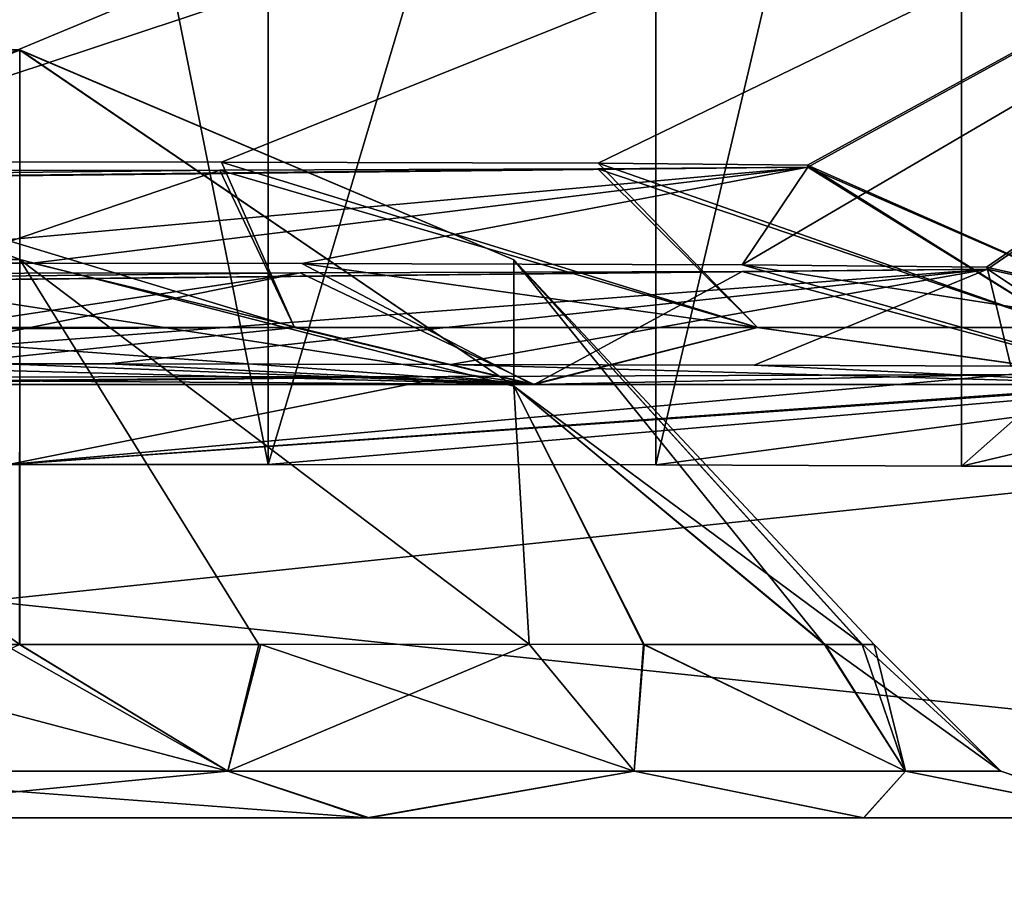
# Model space of a CAD drawing. Header units: millimetres. Extents: x -180 to 180, y -42 to 450.
# Tile 272 of 517: x 168.91 to 170.05, y -21.6 to -20.58. Entities that reach past the tile are written whole.
import ezdxf

# ---------------------------------------------------------------- set-up
doc = ezdxf.new("R2010")
doc.units = ezdxf.units.MM
doc.header["$LTSCALE"] = 65.185185
for name, color, linetype in [('1012', 7, 'CONTINUOUS'), ('1013', 7, 'CONTINUOUS'), ('1014', 7, 'CONTINUOUS'), ('1159', 7, 'CONTINUOUS'), ('1179', 7, 'CONTINUOUS'), ('1180', 7, 'CONTINUOUS'), ('1181', 7, 'CONTINUOUS'), ('1183', 7, 'CONTINUOUS'), ('1310', 7, 'CONTINUOUS'), ('1312', 7, 'CONTINUOUS'), ('1322', 7, 'CONTINUOUS'), ('1324', 7, 'CONTINUOUS'), ('1335', 7, 'CONTINUOUS'), ('1446', 7, 'CONTINUOUS'), ('1448', 7, 'CONTINUOUS'), ('1449', 7, 'CONTINUOUS'), ('1451', 7, 'CONTINUOUS')]:
    doc.layers.add(name, color=color, linetype=linetype)

msp = doc.modelspace()

# ---------------------------------------------------------------- linework, layer by layer
at = {"layer": '1012', "linetype": 'CONTINUOUS'}
for points in [[(171.7, -19.7179, -19.391), (168.6, -20.7431, -271.7538), (169.1461, -20.7436, -271.8791), (171.7, -19.7179, -19.391)], [(168.6, -20.7431, -271.7538), (171.7, -19.7179, -19.391), (170.42, -19.9856, -85.3059), (168.6, -20.7431, -271.7538)], [(169.5806, -20.745, -272.2265), (171.7, -19.7179, -19.391), (169.1461, -20.7436, -271.8791), (169.5806, -20.745, -272.2265)], [(169.8222, -20.747, -272.7283), (171.7, -19.7179, -19.391), (169.5806, -20.745, -272.2265), (169.8222, -20.747, -272.7283)], [(170.029, -20.8647, -301.6862), (171.7, -19.7179, -19.391), (169.7468, -20.8623, -301.1), (170.029, -20.8647, -301.6862)], [(169.7468, -20.8623, -301.1), (171.7, -19.7179, -19.391), (169.8227, -20.7493, -273.2849), (169.7468, -20.8623, -301.1)], [(169.8227, -20.7493, -273.2849), (171.7, -19.7179, -19.391), (169.8222, -20.747, -272.7283), (169.8227, -20.7493, -273.2849)], [(170.0298, -20.8673, -302.3365), (171.7, -19.7179, -19.391), (170.029, -20.8647, -301.6862), (170.0298, -20.8673, -302.3365)], [(170.0569, -20.9792, -329.8817), (171.7, -19.7179, -19.391), (170.0298, -20.8673, -302.3365), (170.0569, -20.9792, -329.8817)], [(159.65, -20.7431, -271.7538), (168.6, -20.7431, -271.7538), (170.42, -19.9856, -85.3059), (159.65, -20.7431, -271.7538)], [(170.057, -19.9887, -86.0625), (159.65, -20.7431, -271.7538), (170.42, -19.9856, -85.3059), (170.057, -19.9887, -86.0625)], [(169.4065, -19.9908, -86.5824), (159.65, -20.7431, -271.7538), (170.057, -19.9887, -86.0625), (169.4065, -19.9908, -86.5824)], [(168.6, -19.9916, -86.7669), (159.65, -20.7431, -271.7538), (169.4065, -19.9908, -86.5824), (168.6, -19.9916, -86.7669)], [(168.6, -20.86, -300.547), (169.8227, -20.7493, -273.2849), (159.65, -20.86, -300.547), (168.6, -20.86, -300.547)], [(169.8227, -20.7493, -273.2849), (169.5801, -20.7513, -273.7895), (159.65, -20.86, -300.547), (169.8227, -20.7493, -273.2849)], [(169.5801, -20.7513, -273.7895), (169.1441, -20.7528, -274.1372), (159.65, -20.86, -300.547), (169.5801, -20.7513, -273.7895)], [(169.1441, -20.7528, -274.1372), (168.6, -20.7533, -274.2615), (159.65, -20.86, -300.547), (169.1441, -20.7528, -274.1372)], [(168.6, -20.86, -300.547), (168.9278, -20.8602, -300.5842), (169.8227, -20.7493, -273.2849), (168.6, -20.86, -300.547)], [(168.9278, -20.8602, -300.5842), (169.2387, -20.8606, -300.6936), (169.8227, -20.7493, -273.2849), (168.9278, -20.8602, -300.5842)], [(169.2387, -20.8606, -300.6936), (169.7468, -20.8623, -301.1), (169.8227, -20.7493, -273.2849), (169.2387, -20.8606, -300.6936)], [(168.6, -20.9764, -329.1796), (170.0298, -20.8673, -302.3365), (159.65, -20.9764, -329.1796), (168.6, -20.9764, -329.1796)], [(170.0298, -20.8673, -302.3365), (169.7468, -20.8697, -302.9263), (159.65, -20.9764, -329.1796), (170.0298, -20.8673, -302.3365)], [(169.7468, -20.8697, -302.9263), (169.2366, -20.8714, -303.3337), (159.65, -20.9764, -329.1796), (169.7468, -20.8697, -302.9263)], [(169.2366, -20.8714, -303.3337), (168.6, -20.872, -303.4793), (159.65, -20.9764, -329.1796), (169.2366, -20.8714, -303.3337)], [(168.6, -20.9764, -329.1796), (169.0158, -20.9765, -329.2267), (170.0298, -20.8673, -302.3365), (168.6, -20.9764, -329.1796)], [(169.0158, -20.9765, -329.2267), (169.4107, -20.9771, -329.3654), (170.0298, -20.8673, -302.3365), (169.0158, -20.9765, -329.2267)], [(169.4107, -20.9771, -329.3654), (169.7607, -20.978, -329.5855), (170.0298, -20.8673, -302.3365), (169.4107, -20.9771, -329.3654)], [(169.7607, -20.978, -329.5855), (170.0569, -20.9792, -329.8817), (170.0298, -20.8673, -302.3365), (169.7607, -20.978, -329.5855)], [(168.9, -21.0926, -357.7882), (169.2, -21.0926, -357.7882), (170.466, -20.984, -331.052), (168.9, -21.0926, -357.7882)], [(170.4183, -20.9857, -331.4729), (168.9, -21.0926, -357.7882), (170.466, -20.984, -331.052), (170.4183, -20.9857, -331.4729)], [(170.0545, -20.9887, -332.2255), (168.9, -21.0926, -357.7882), (170.4183, -20.9857, -331.4729), (170.0545, -20.9887, -332.2255)], [(169.2, -21.0926, -357.7882), (169.6472, -21.093, -357.8938), (170.466, -20.984, -331.052), (169.2, -21.0926, -357.7882)], [(169.6472, -21.093, -357.8938), (170, -21.0942, -358.1882), (170.466, -20.984, -331.052), (169.6472, -21.093, -357.8938)], [(170, -21.0942, -358.1882), (171.7, -21.0942, -358.1882), (170.466, -20.984, -331.052), (170, -21.0942, -358.1882)], [(168.6, -20.9916, -332.9269), (168.9, -21.0926, -357.7882), (169.4074, -20.9908, -332.742), (168.6, -20.9916, -332.9269)], [(169.4074, -20.9908, -332.742), (168.9, -21.0926, -357.7882), (170.0545, -20.9887, -332.2255), (169.4074, -20.9908, -332.742)]]:
    msp.add_3dface(points, dxfattribs=at)
at = {"layer": '1013', "linetype": 'CONTINUOUS'}
for points in [[(169.6472, -19.593, -357.8999), (169.2, -21.0926, -357.7882), (169.2, -19.5926, -357.7943), (169.6472, -19.593, -357.8999)], [(169.6472, -21.093, -357.8938), (169.2, -21.0926, -357.7882), (169.6472, -19.593, -357.8999), (169.6472, -21.093, -357.8938)], [(170, -19.5942, -358.1943), (169.6472, -21.093, -357.8938), (169.6472, -19.593, -357.8999), (170, -19.5942, -358.1943)], [(170, -21.0942, -358.1882), (169.6472, -21.093, -357.8938), (170, -19.5942, -358.1943), (170, -21.0942, -358.1882)]]:
    msp.add_3dface(points, dxfattribs=at)
at = {"layer": '1014', "linetype": 'CONTINUOUS'}
for points in [[(171.7, -21.0942, -358.1882), (170, -21.0942, -358.1882), (171.7, -19.5942, -358.1943), (171.7, -21.0942, -358.1882)], [(170, -21.0942, -358.1882), (170, -19.5942, -358.1943), (171.7, -19.5942, -358.1943), (170, -21.0942, -358.1882)]]:
    msp.add_3dface(points, dxfattribs=at)
at = {"layer": '1159', "linetype": 'CONTINUOUS'}
for points in [[(169.2, -21.0926, -357.7882), (168.9, -21.0926, -357.7882), (168.9, -19.5926, -357.7943), (169.2, -21.0926, -357.7882)], [(169.2, -19.5926, -357.7943), (169.2, -21.0926, -357.7882), (168.9, -19.5926, -357.7943), (169.2, -19.5926, -357.7943)]]:
    msp.add_3dface(points, dxfattribs=at)
at = {"layer": '1179', "linetype": 'CONTINUOUS'}
for points in [[(169.0158, -20.9765, -329.2267), (168.6, -20.9764, -329.1796), (169.5046, -21, -329.1207), (169.0158, -20.9765, -329.2267)], [(168.6, -20.9764, -329.1796), (168.6, -20.9941, -329.0475), (169.5046, -21, -329.1207), (168.6, -20.9764, -329.1796)], [(169.4107, -20.9771, -329.3654), (169.0158, -20.9765, -329.2267), (169.5046, -21, -329.1207), (169.4107, -20.9771, -329.3654)], [(169.7607, -20.978, -329.5855), (169.4107, -20.9771, -329.3654), (170.2319, -21, -329.7012), (169.7607, -20.978, -329.5855)], [(170.2319, -21, -329.7012), (169.4107, -20.9771, -329.3654), (169.5046, -21, -329.1207), (170.2319, -21, -329.7012)], [(170.0569, -20.9792, -329.8817), (169.7607, -20.978, -329.5855), (170.2319, -21, -329.7012), (170.0569, -20.9792, -329.8817)], [(168.6, -20.9916, -332.9269), (169.4074, -20.9908, -332.742), (168.6, -20.9979, -333.0062), (168.6, -20.9916, -332.9269)], [(169.4074, -20.9908, -332.742), (168.6, -21, -333.0857), (168.6, -20.9979, -333.0062), (169.4074, -20.9908, -332.742)], [(168.6, -21, -333.0857), (169.4074, -20.9908, -332.742), (169.5068, -21, -332.8782), (168.6, -21, -333.0857)], [(168.6, -20.9941, -329.0475), (168.6, -21, -328.9143), (169.5046, -21, -329.1207), (168.6, -20.9941, -329.0475)], [(169.4074, -20.9908, -332.742), (170.0545, -20.9887, -332.2255), (169.5068, -21, -332.8782), (169.4074, -20.9908, -332.742)], [(169.5068, -21, -332.8782), (170.0545, -20.9887, -332.2255), (170.23, -21, -332.3012), (169.5068, -21, -332.8782)]]:
    msp.add_3dface(points, dxfattribs=at)
at = {"layer": '1180', "linetype": 'CONTINUOUS'}
for points in [[(171.25, -21, -335), (157, -21, -335), (159.65, -21, -333.0857), (171.25, -21, -335)], [(157, -21, -269), (171.25, -21, -269), (168.6, -21, -270.9143), (157, -21, -269)], [(169.5046, -21, -329.1207), (168.6, -21, -328.9143), (159.65, -21, -304.0857), (169.5046, -21, -329.1207)], [(168.6, -21, -333.0857), (171.25, -21, -335), (159.65, -21, -333.0857), (168.6, -21, -333.0857)], [(170.6345, -21, -330.541), (170.2319, -21, -329.7012), (159.65, -21, -304.0857), (170.6345, -21, -330.541)], [(168.6, -21, -304.0857), (170.6345, -21, -330.541), (159.65, -21, -304.0857), (168.6, -21, -304.0857)], [(170.2319, -21, -329.7012), (169.5046, -21, -329.1207), (159.65, -21, -304.0857), (170.2319, -21, -329.7012)], [(169.5046, -21, -300.1207), (168.6, -21, -299.9143), (159.65, -21, -275.0857), (169.5046, -21, -300.1207)], [(170.2319, -21, -300.7012), (169.5046, -21, -300.1207), (159.65, -21, -275.0857), (170.2319, -21, -300.7012)], [(170.6345, -21, -301.541), (170.2319, -21, -300.7012), (159.65, -21, -275.0857), (170.6345, -21, -301.541)], [(168.6, -21, -275.0857), (170.6345, -21, -301.541), (159.65, -21, -275.0857), (168.6, -21, -275.0857)], [(168.6, -21, -333.0857), (169.5068, -21, -332.8782), (171.25, -21, -335), (168.6, -21, -333.0857)], [(171.25, -21, -335), (170.6345, -21, -330.541), (168.6, -21, -304.0857), (171.25, -21, -335)], [(171.25, -21, -335), (168.6, -21, -304.0857), (169.5068, -21, -303.8782), (171.25, -21, -335)], [(168.6, -21, -270.9143), (171.25, -21, -269), (169.5046, -21, -271.1207), (168.6, -21, -270.9143)], [(170.6345, -21, -301.541), (168.6, -21, -275.0857), (169.5068, -21, -274.8782), (170.6345, -21, -301.541)], [(169.5046, -21, -271.1207), (171.25, -21, -269), (170.2319, -21, -271.7012), (169.5046, -21, -271.1207)], [(169.5068, -21, -332.8782), (170.23, -21, -332.3012), (171.25, -21, -335), (169.5068, -21, -332.8782)], [(170.23, -21, -303.3012), (171.25, -21, -335), (169.5068, -21, -303.8782), (170.23, -21, -303.3012)], [(170.23, -21, -274.3012), (170.6345, -21, -301.541), (169.5068, -21, -274.8782), (170.23, -21, -274.3012)]]:
    msp.add_3dface(points, dxfattribs=at)
at = {"layer": '1181', "linetype": 'CONTINUOUS'}
for points in [[(157, -21, -335), (171.25, -21, -335), (157, -22.5, -335), (157, -21, -335)], [(157, -22.5, -335), (171.25, -21, -335), (171.25, -22.5, -335), (157, -22.5, -335)]]:
    msp.add_3dface(points, dxfattribs=at)
at = {"layer": '1183', "linetype": 'CONTINUOUS'}
for points in [[(171.25, -21, -269), (157, -21, -269), (171.25, -22.5, -269), (171.25, -21, -269)], [(171.25, -22.5, -269), (157, -21, -269), (157, -22.5, -269), (171.25, -22.5, -269)]]:
    msp.add_3dface(points, dxfattribs=at)
at = {"layer": '1310', "linetype": 'CONTINUOUS'}
for points in [[(168.9278, -20.8602, -300.5842), (168.6, -20.86, -300.547), (169.5046, -21, -300.1207), (168.9278, -20.8602, -300.5842)], [(169.5046, -21, -300.1207), (168.6, -20.86, -300.547), (168.6, -20.9646, -300.2383), (169.5046, -21, -300.1207)], [(169.2387, -20.8606, -300.6936), (168.9278, -20.8602, -300.5842), (169.5046, -21, -300.1207), (169.2387, -20.8606, -300.6936)], [(169.7468, -20.8623, -301.1), (169.2387, -20.8606, -300.6936), (170.2319, -21, -300.7012), (169.7468, -20.8623, -301.1)], [(169.2387, -20.8606, -300.6936), (169.5046, -21, -300.1207), (170.2319, -21, -300.7012), (169.2387, -20.8606, -300.6936)], [(170.029, -20.8647, -301.6862), (169.7468, -20.8623, -301.1), (170.6345, -21, -301.541), (170.029, -20.8647, -301.6862)], [(169.7468, -20.8623, -301.1), (170.2319, -21, -300.7012), (170.6345, -21, -301.541), (169.7468, -20.8623, -301.1)], [(168.6, -20.872, -303.4793), (169.2366, -20.8714, -303.3337), (168.6, -20.9676, -303.7758), (168.6, -20.872, -303.4793)], [(168.6, -21, -304.0857), (169.2366, -20.8714, -303.3337), (169.5068, -21, -303.8782), (168.6, -21, -304.0857)], [(169.2366, -20.8714, -303.3337), (168.6, -21, -304.0857), (168.6, -20.9676, -303.7758), (169.2366, -20.8714, -303.3337)], [(169.2366, -20.8714, -303.3337), (169.7468, -20.8697, -302.9263), (169.5068, -21, -303.8782), (169.2366, -20.8714, -303.3337)], [(169.7468, -20.8697, -302.9263), (170.23, -21, -303.3012), (169.5068, -21, -303.8782), (169.7468, -20.8697, -302.9263)], [(169.7468, -20.8697, -302.9263), (170.0298, -20.8673, -302.3365), (170.23, -21, -303.3012), (169.7468, -20.8697, -302.9263)], [(170.0298, -20.8673, -302.3365), (170.029, -20.8647, -301.6862), (170.6325, -21, -302.4678), (170.0298, -20.8673, -302.3365)], [(170.029, -20.8647, -301.6862), (170.6345, -21, -301.541), (170.6325, -21, -302.4678), (170.029, -20.8647, -301.6862)], [(170.0298, -20.8673, -302.3365), (170.6325, -21, -302.4678), (170.23, -21, -303.3012), (170.0298, -20.8673, -302.3365)], [(168.6, -21, -299.9143), (169.5046, -21, -300.1207), (168.6, -20.9646, -300.2383), (168.6, -21, -299.9143)]]:
    msp.add_3dface(points, dxfattribs=at)
at = {"layer": '1312', "linetype": 'CONTINUOUS'}
for points in [[(169.1461, -20.7436, -271.8791), (168.6, -20.7431, -271.7538), (169.2302, -20.9343, -271.4787), (169.1461, -20.7436, -271.8791)], [(168.6, -20.7431, -271.7538), (168.6, -20.9343, -271.3533), (169.2302, -20.9343, -271.4787), (168.6, -20.7431, -271.7538)], [(169.5806, -20.745, -272.2265), (169.1461, -20.7436, -271.8791), (169.7644, -20.9343, -271.8356), (169.5806, -20.745, -272.2265)], [(169.7644, -20.9343, -271.8356), (169.1461, -20.7436, -271.8791), (169.2302, -20.9343, -271.4787), (169.7644, -20.9343, -271.8356)], [(169.8222, -20.747, -272.7283), (169.5806, -20.745, -272.2265), (170.1213, -20.9343, -272.3698), (169.8222, -20.747, -272.7283)], [(170.1213, -20.9343, -272.3698), (169.5806, -20.745, -272.2265), (169.7644, -20.9343, -271.8356), (170.1213, -20.9343, -272.3698)], [(169.8227, -20.7493, -273.2849), (169.8222, -20.747, -272.7283), (170.2467, -20.9343, -273), (169.8227, -20.7493, -273.2849)], [(170.2467, -20.9343, -273), (169.8222, -20.747, -272.7283), (170.1213, -20.9343, -272.3698), (170.2467, -20.9343, -273)], [(168.6, -20.7533, -274.2615), (169.1441, -20.7528, -274.1372), (168.6, -20.937, -274.6555), (168.6, -20.7533, -274.2615)], [(168.6, -20.937, -274.6555), (169.1441, -20.7528, -274.1372), (169.2302, -20.9343, -274.5213), (168.6, -20.937, -274.6555)], [(169.1441, -20.7528, -274.1372), (169.5801, -20.7513, -273.7895), (169.7644, -20.9343, -274.1644), (169.1441, -20.7528, -274.1372)], [(169.2302, -20.9343, -274.5213), (169.1441, -20.7528, -274.1372), (169.7644, -20.9343, -274.1644), (169.2302, -20.9343, -274.5213)], [(169.5801, -20.7513, -273.7895), (169.8227, -20.7493, -273.2849), (170.1213, -20.9343, -273.6302), (169.5801, -20.7513, -273.7895)], [(169.7644, -20.9343, -274.1644), (169.5801, -20.7513, -273.7895), (170.1213, -20.9343, -273.6302), (169.7644, -20.9343, -274.1644)], [(170.1213, -20.9343, -273.6302), (169.8227, -20.7493, -273.2849), (170.2467, -20.9343, -273), (170.1213, -20.9343, -273.6302)], [(169.5068, -21, -274.8782), (168.6, -21, -275.0857), (169.2302, -20.9343, -274.5213), (169.5068, -21, -274.8782)], [(168.6, -21, -275.0857), (168.6, -20.937, -274.6555), (169.2302, -20.9343, -274.5213), (168.6, -21, -275.0857)], [(168.6, -21, -270.9143), (169.5046, -21, -271.1207), (168.6, -20.9343, -271.3533), (168.6, -21, -270.9143)], [(168.6, -20.9343, -271.3533), (169.5046, -21, -271.1207), (169.2302, -20.9343, -271.4787), (168.6, -20.9343, -271.3533)], [(169.5046, -21, -271.1207), (169.7644, -20.9343, -271.8356), (169.2302, -20.9343, -271.4787), (169.5046, -21, -271.1207)], [(169.5068, -21, -274.8782), (169.2302, -20.9343, -274.5213), (169.7644, -20.9343, -274.1644), (169.5068, -21, -274.8782)], [(169.5046, -21, -271.1207), (170.2319, -21, -271.7012), (169.7644, -20.9343, -271.8356), (169.5046, -21, -271.1207)], [(170.23, -21, -274.3012), (169.5068, -21, -274.8782), (169.7644, -20.9343, -274.1644), (170.23, -21, -274.3012)], [(170.2319, -21, -271.7012), (170.1213, -20.9343, -272.3698), (169.7644, -20.9343, -271.8356), (170.2319, -21, -271.7012)], [(170.23, -21, -274.3012), (169.7644, -20.9343, -274.1644), (170.1213, -20.9343, -273.6302), (170.23, -21, -274.3012)]]:
    msp.add_3dface(points, dxfattribs=at)
at = {"layer": '1322', "linetype": 'CONTINUOUS'}
for points in [[(157, -20, -88.84), (171.25, -20, -88.84), (157, -21.5, -88.84), (157, -20, -88.84)], [(157, -21.5, -88.84), (171.25, -20, -88.84), (171.25, -21.5, -88.84), (157, -21.5, -88.84)]]:
    msp.add_3dface(points, dxfattribs=at)
at = {"layer": '1324', "linetype": 'CONTINUOUS'}
for points in [[(171.25, -20, -19.16), (157, -20, -19.16), (171.25, -21.5, -19.16), (171.25, -20, -19.16)], [(171.25, -21.5, -19.16), (157, -20, -19.16), (157, -21.5, -19.16), (171.25, -21.5, -19.16)]]:
    msp.add_3dface(points, dxfattribs=at)
at = {"layer": '1335', "linetype": 'CONTINUOUS'}
for points in [[(157, -21.5, -88.84), (171.25, -21.5, -88.84), (168.6, -21.5, -86.4854), (157, -21.5, -88.84)], [(171.25, -21.5, -19.16), (157, -21.5, -19.16), (159.65, -21.5, -21.5146), (171.25, -21.5, -19.16)], [(168.6, -21.5, -83.1946), (171.25, -21.5, -19.16), (159.65, -21.5, -83.1946), (168.6, -21.5, -83.1946)], [(171.25, -21.5, -19.16), (170.2049, -21.5, -23.5228), (159.65, -21.5, -83.1946), (171.25, -21.5, -19.16)], [(168.6, -21.5, -21.5146), (171.25, -21.5, -19.16), (159.65, -21.5, -21.5146), (168.6, -21.5, -21.5146)], [(169.3142, -21.5, -24.6423), (168.6, -21.5, -24.8054), (159.65, -21.5, -83.1946), (169.3142, -21.5, -24.6423)], [(169.8872, -21.5, -24.185), (169.3142, -21.5, -24.6423), (159.65, -21.5, -83.1946), (169.8872, -21.5, -24.185)], [(170.2049, -21.5, -23.5228), (169.8872, -21.5, -24.185), (159.65, -21.5, -83.1946), (170.2049, -21.5, -23.5228)], [(168.6, -21.5, -86.4854), (171.25, -21.5, -88.84), (169.3142, -21.5, -86.3223), (168.6, -21.5, -86.4854)], [(169.3163, -21.5, -83.3587), (171.25, -21.5, -19.16), (168.6, -21.5, -83.1946), (169.3163, -21.5, -83.3587)], [(169.3163, -21.5, -21.6787), (171.25, -21.5, -19.16), (168.6, -21.5, -21.5146), (169.3163, -21.5, -21.6787)], [(169.3142, -21.5, -86.3223), (171.25, -21.5, -88.84), (169.8872, -21.5, -85.865), (169.3142, -21.5, -86.3223)], [(169.8867, -21.5, -83.8144), (171.25, -21.5, -19.16), (169.3163, -21.5, -83.3587), (169.8867, -21.5, -83.8144)], [(169.8867, -21.5, -22.1344), (171.25, -21.5, -19.16), (169.3163, -21.5, -21.6787), (169.8867, -21.5, -22.1344)], [(170.2038, -21.5, -84.4721), (171.25, -21.5, -19.16), (169.8867, -21.5, -83.8144), (170.2038, -21.5, -84.4721)], [(170.2038, -21.5, -22.7921), (171.25, -21.5, -19.16), (169.8867, -21.5, -22.1344), (170.2038, -21.5, -22.7921)], [(169.8872, -21.5, -85.865), (171.25, -21.5, -88.84), (170.2049, -21.5, -85.2028), (169.8872, -21.5, -85.865)]]:
    msp.add_3dface(points, dxfattribs=at)
at = {"layer": '1446', "linetype": 'CONTINUOUS'}
for points in [[(168.8943, -21.2999, -86.1052), (168.6, -21.3, -86.139), (169.1531, -21.4464, -86.1754), (168.8943, -21.2999, -86.1052)], [(169.1531, -21.4464, -86.1754), (168.6, -21.3, -86.139), (168.6, -21.4464, -86.2854), (169.1531, -21.4464, -86.1754)], [(168.6, -21.4464, -83.3946), (168.913, -21.3, -83.5793), (169.1531, -21.4464, -83.5046), (168.6, -21.4464, -83.3946)], [(168.9131, -21.3, -86.1007), (168.8943, -21.2999, -86.1052), (169.1531, -21.4464, -86.1754), (168.9131, -21.3, -86.1007)], [(168.913, -21.3, -83.5793), (169.1892, -21.3, -83.6823), (169.1531, -21.4464, -83.5046), (168.913, -21.3, -83.5793)], [(169.1913, -21.3, -85.9967), (168.9131, -21.3, -86.1007), (169.1531, -21.4464, -86.1754), (169.1913, -21.3, -85.9967)], [(169.1892, -21.3, -83.6823), (169.501, -21.2999, -83.9043), (169.1531, -21.4464, -83.5046), (169.1892, -21.3, -83.6823)], [(169.1531, -21.4464, -83.5046), (169.501, -21.2999, -83.9043), (169.6221, -21.4464, -83.8179), (169.1531, -21.4464, -83.5046)], [(169.6221, -21.4464, -85.8621), (169.1913, -21.3, -85.9967), (169.1531, -21.4464, -86.1754), (169.6221, -21.4464, -85.8621)], [(169.5009, -21.2999, -85.7758), (169.1913, -21.3, -85.9967), (169.6221, -21.4464, -85.8621), (169.5009, -21.2999, -85.7758)], [(169.6337, -21.3, -85.6267), (169.5009, -21.2999, -85.7758), (169.6221, -21.4464, -85.8621), (169.6337, -21.3, -85.6267)], [(169.501, -21.2999, -83.9043), (169.633, -21.3, -84.0523), (169.6221, -21.4464, -83.8179), (169.501, -21.2999, -83.9043)], [(169.9354, -21.4464, -85.3931), (169.6337, -21.3, -85.6267), (169.6221, -21.4464, -85.8621), (169.9354, -21.4464, -85.3931)], [(169.6221, -21.4464, -83.8179), (169.633, -21.3, -84.0523), (169.9354, -21.4464, -84.2869), (169.6221, -21.4464, -83.8179)], [(169.633, -21.3, -84.0523), (169.842, -21.3, -84.4592), (169.9354, -21.4464, -84.2869), (169.633, -21.3, -84.0523)], [(169.8426, -21.3, -85.2187), (169.6337, -21.3, -85.6267), (169.9354, -21.4464, -85.3931), (169.8426, -21.3, -85.2187)], [(169.842, -21.3, -84.4592), (169.8852, -21.3, -84.6512), (169.9354, -21.4464, -84.2869), (169.842, -21.3, -84.4592)], [(169.8857, -21.3, -85.0256), (169.8426, -21.3, -85.2187), (170.0454, -21.4464, -84.84), (169.8857, -21.3, -85.0256)], [(170.0454, -21.4464, -84.84), (169.8426, -21.3, -85.2187), (169.9354, -21.4464, -85.3931), (170.0454, -21.4464, -84.84)], [(169.8852, -21.3, -84.6512), (169.899, -21.3, -84.8381), (169.9354, -21.4464, -84.2869), (169.8852, -21.3, -84.6512)], [(169.899, -21.3, -84.8381), (169.8857, -21.3, -85.0256), (170.0454, -21.4464, -84.84), (169.899, -21.3, -84.8381)], [(169.9354, -21.4464, -84.2869), (169.899, -21.3, -84.8381), (170.0454, -21.4464, -84.84), (169.9354, -21.4464, -84.2869)], [(168.6, -21.5, -86.4854), (169.3142, -21.5, -86.3223), (168.6, -21.4464, -86.2854), (168.6, -21.5, -86.4854)], [(169.3142, -21.5, -86.3223), (169.1531, -21.4464, -86.1754), (168.6, -21.4464, -86.2854), (169.3142, -21.5, -86.3223)], [(169.3163, -21.5, -83.3587), (168.6, -21.5, -83.1946), (169.1531, -21.4464, -83.5046), (169.3163, -21.5, -83.3587)], [(168.6, -21.5, -83.1946), (168.6, -21.4464, -83.3946), (169.1531, -21.4464, -83.5046), (168.6, -21.5, -83.1946)], [(169.3142, -21.5, -86.3223), (169.6221, -21.4464, -85.8621), (169.1531, -21.4464, -86.1754), (169.3142, -21.5, -86.3223)], [(169.3163, -21.5, -83.3587), (169.1531, -21.4464, -83.5046), (169.6221, -21.4464, -83.8179), (169.3163, -21.5, -83.3587)], [(169.3142, -21.5, -86.3223), (169.8872, -21.5, -85.865), (169.6221, -21.4464, -85.8621), (169.3142, -21.5, -86.3223)], [(169.8867, -21.5, -83.8144), (169.3163, -21.5, -83.3587), (169.6221, -21.4464, -83.8179), (169.8867, -21.5, -83.8144)], [(169.8872, -21.5, -85.865), (169.9354, -21.4464, -85.3931), (169.6221, -21.4464, -85.8621), (169.8872, -21.5, -85.865)], [(169.8867, -21.5, -83.8144), (169.6221, -21.4464, -83.8179), (169.9354, -21.4464, -84.2869), (169.8867, -21.5, -83.8144)], [(170.2038, -21.5, -84.4721), (169.8867, -21.5, -83.8144), (169.9354, -21.4464, -84.2869), (170.2038, -21.5, -84.4721)], [(169.8872, -21.5, -85.865), (170.2049, -21.5, -85.2028), (169.9354, -21.4464, -85.3931), (169.8872, -21.5, -85.865)], [(170.2049, -21.5, -85.2028), (170.0454, -21.4464, -84.84), (169.9354, -21.4464, -85.3931), (170.2049, -21.5, -85.2028)], [(170.2038, -21.5, -84.4721), (169.9354, -21.4464, -84.2869), (170.0454, -21.4464, -84.84), (170.2038, -21.5, -84.4721)], [(170.2049, -21.5, -85.2028), (170.2038, -21.5, -84.4721), (170.0454, -21.4464, -84.84), (170.2049, -21.5, -85.2028)]]:
    msp.add_3dface(points, dxfattribs=at)
at = {"layer": '1448', "linetype": 'CONTINUOUS'}
for points in [[(168.2888, -20.6139, -85.141), (168.2888, -20.8557, -85.6926), (168.9131, -20.6143, -85.141), (168.2888, -20.6139, -85.141)], [(168.2888, -20.6139, -84.5388), (168.2888, -20.6139, -85.141), (168.9131, -20.6142, -84.5391), (168.2888, -20.6139, -84.5388)], [(168.9131, -20.6142, -84.5391), (168.2888, -20.6139, -85.141), (168.9131, -20.6143, -85.141), (168.9131, -20.6142, -84.5391)], [(168.2888, -20.8558, -83.9873), (168.2888, -20.6139, -84.5388), (168.9131, -20.8559, -83.9878), (168.2888, -20.8558, -83.9873)], [(168.9131, -20.8559, -83.9878), (168.2888, -20.6139, -84.5388), (168.9131, -20.6142, -84.5391), (168.9131, -20.8559, -83.9878)], [(168.9131, -20.6143, -85.141), (168.2888, -20.8557, -85.6926), (168.9131, -20.856, -85.6923), (168.9131, -20.6143, -85.141)], [(168.9131, -20.8559, -83.9878), (168.9131, -20.6142, -84.5391), (169.4832, -21.0019, -84.2305), (168.9131, -20.8559, -83.9878)], [(168.9131, -20.6142, -84.5391), (168.9131, -20.6143, -85.141), (169.4832, -20.8562, -84.6282), (168.9131, -20.6142, -84.5391)], [(169.4832, -21.0019, -84.2305), (168.9131, -20.6142, -84.5391), (169.4832, -20.8562, -84.6282), (169.4832, -21.0019, -84.2305)], [(168.9131, -20.6143, -85.141), (168.9131, -20.856, -85.6923), (169.4832, -21.0019, -85.4495), (168.9131, -20.6143, -85.141)], [(169.4832, -20.8562, -84.6282), (168.9131, -20.6143, -85.141), (169.4832, -20.8562, -85.0518), (169.4832, -20.8562, -84.6282)], [(169.4832, -20.8562, -85.0518), (168.9131, -20.6143, -85.141), (169.4832, -21.0019, -85.4495), (169.4832, -20.8562, -85.0518)], [(168.2888, -21.3, -86.1012), (168.9131, -21.3, -86.1007), (168.2888, -20.8557, -85.6926), (168.2888, -21.3, -86.1012)], [(168.2888, -20.8557, -85.6926), (168.9131, -21.3, -86.1007), (168.9131, -20.856, -85.6923), (168.2888, -20.8557, -85.6926)], [(168.913, -21.3, -83.5793), (168.2888, -20.8558, -83.9873), (168.9131, -20.8559, -83.9878), (168.913, -21.3, -83.5793)], [(169.1892, -21.3, -83.6823), (168.913, -21.3, -83.5793), (168.9131, -20.8559, -83.9878), (169.1892, -21.3, -83.6823)], [(169.501, -21.2999, -83.9043), (169.1892, -21.3, -83.6823), (168.9131, -20.8559, -83.9878), (169.501, -21.2999, -83.9043)], [(169.501, -21.2999, -83.9043), (168.9131, -20.8559, -83.9878), (169.4832, -21.0019, -84.2305), (169.501, -21.2999, -83.9043)], [(168.9131, -21.3, -86.1007), (169.5009, -21.2999, -85.7758), (168.9131, -20.856, -85.6923), (168.9131, -21.3, -86.1007)], [(168.9131, -20.856, -85.6923), (169.5009, -21.2999, -85.7758), (169.4832, -21.0019, -85.4495), (168.9131, -20.856, -85.6923)], [(169.8857, -21.3, -85.0256), (169.899, -21.3, -84.8381), (169.4832, -20.8562, -85.0518), (169.8857, -21.3, -85.0256)], [(169.8857, -21.3, -85.0256), (169.4832, -20.8562, -85.0518), (169.4832, -21.0019, -85.4495), (169.8857, -21.3, -85.0256)], [(169.899, -21.3, -84.8381), (169.8852, -21.3, -84.6512), (169.4832, -20.8562, -84.6282), (169.899, -21.3, -84.8381)], [(169.899, -21.3, -84.8381), (169.4832, -20.8562, -84.6282), (169.4832, -20.8562, -85.0518), (169.899, -21.3, -84.8381)], [(169.8852, -21.3, -84.6512), (169.842, -21.3, -84.4592), (169.4832, -20.8562, -84.6282), (169.8852, -21.3, -84.6512)], [(169.842, -21.3, -84.4592), (169.4832, -21.0019, -84.2305), (169.4832, -20.8562, -84.6282), (169.842, -21.3, -84.4592)], [(169.5009, -21.2999, -85.7758), (169.6337, -21.3, -85.6267), (169.4832, -21.0019, -85.4495), (169.5009, -21.2999, -85.7758)], [(169.6337, -21.3, -85.6267), (169.8426, -21.3, -85.2187), (169.4832, -21.0019, -85.4495), (169.6337, -21.3, -85.6267)], [(169.8426, -21.3, -85.2187), (169.8857, -21.3, -85.0256), (169.4832, -21.0019, -85.4495), (169.8426, -21.3, -85.2187)], [(169.842, -21.3, -84.4592), (169.633, -21.3, -84.0523), (169.4832, -21.0019, -84.2305), (169.842, -21.3, -84.4592)], [(169.633, -21.3, -84.0523), (169.501, -21.2999, -83.9043), (169.4832, -21.0019, -84.2305), (169.633, -21.3, -84.0523)], [(168.8943, -21.2999, -86.1052), (168.9131, -21.3, -86.1007), (168.2888, -21.3, -86.1012), (168.8943, -21.2999, -86.1052)], [(168.9131, -21.3, -86.1007), (169.1913, -21.3, -85.9967), (169.5009, -21.2999, -85.7758), (168.9131, -21.3, -86.1007)]]:
    msp.add_3dface(points, dxfattribs=at)
at = {"layer": '1449', "linetype": 'CONTINUOUS'}
for points in [[(168.8943, -21.2999, -24.4252), (168.6, -21.3, -24.459), (169.1531, -21.4464, -24.4954), (168.8943, -21.2999, -24.4252)], [(169.1531, -21.4464, -24.4954), (168.6, -21.3, -24.459), (168.6, -21.4464, -24.6054), (169.1531, -21.4464, -24.4954)], [(168.6, -21.4464, -21.7146), (168.913, -21.3, -21.8993), (169.1531, -21.4464, -21.8246), (168.6, -21.4464, -21.7146)], [(168.9131, -21.3, -24.4207), (168.8943, -21.2999, -24.4252), (169.1531, -21.4464, -24.4954), (168.9131, -21.3, -24.4207)], [(168.913, -21.3, -21.8993), (169.1892, -21.3, -22.0023), (169.1531, -21.4464, -21.8246), (168.913, -21.3, -21.8993)], [(169.1913, -21.3, -24.3167), (168.9131, -21.3, -24.4207), (169.1531, -21.4464, -24.4954), (169.1913, -21.3, -24.3167)], [(169.1892, -21.3, -22.0023), (169.501, -21.2999, -22.2243), (169.1531, -21.4464, -21.8246), (169.1892, -21.3, -22.0023)], [(169.1531, -21.4464, -21.8246), (169.501, -21.2999, -22.2243), (169.6221, -21.4464, -22.1379), (169.1531, -21.4464, -21.8246)], [(169.6221, -21.4464, -24.1821), (169.1913, -21.3, -24.3167), (169.1531, -21.4464, -24.4954), (169.6221, -21.4464, -24.1821)], [(169.5009, -21.2999, -24.0958), (169.1913, -21.3, -24.3167), (169.6221, -21.4464, -24.1821), (169.5009, -21.2999, -24.0958)], [(169.6337, -21.3, -23.9467), (169.5009, -21.2999, -24.0958), (169.6221, -21.4464, -24.1821), (169.6337, -21.3, -23.9467)], [(169.501, -21.2999, -22.2243), (169.633, -21.3, -22.3723), (169.6221, -21.4464, -22.1379), (169.501, -21.2999, -22.2243)], [(169.9354, -21.4464, -23.7131), (169.6337, -21.3, -23.9467), (169.6221, -21.4464, -24.1821), (169.9354, -21.4464, -23.7131)], [(169.6221, -21.4464, -22.1379), (169.633, -21.3, -22.3723), (169.9354, -21.4464, -22.6069), (169.6221, -21.4464, -22.1379)], [(169.633, -21.3, -22.3723), (169.842, -21.3, -22.7792), (169.9354, -21.4464, -22.6069), (169.633, -21.3, -22.3723)], [(169.8426, -21.3, -23.5387), (169.6337, -21.3, -23.9467), (169.9354, -21.4464, -23.7131), (169.8426, -21.3, -23.5387)], [(169.842, -21.3, -22.7792), (169.8852, -21.3, -22.9712), (169.9354, -21.4464, -22.6069), (169.842, -21.3, -22.7792)], [(169.8857, -21.3, -23.3456), (169.8426, -21.3, -23.5387), (170.0454, -21.4464, -23.16), (169.8857, -21.3, -23.3456)], [(170.0454, -21.4464, -23.16), (169.8426, -21.3, -23.5387), (169.9354, -21.4464, -23.7131), (170.0454, -21.4464, -23.16)], [(169.8852, -21.3, -22.9712), (169.899, -21.3, -23.1581), (169.9354, -21.4464, -22.6069), (169.8852, -21.3, -22.9712)], [(169.899, -21.3, -23.1581), (169.8857, -21.3, -23.3456), (170.0454, -21.4464, -23.16), (169.899, -21.3, -23.1581)], [(169.9354, -21.4464, -22.6069), (169.899, -21.3, -23.1581), (170.0454, -21.4464, -23.16), (169.9354, -21.4464, -22.6069)], [(168.6, -21.5, -24.8054), (169.3142, -21.5, -24.6423), (168.6, -21.4464, -24.6054), (168.6, -21.5, -24.8054)], [(169.3142, -21.5, -24.6423), (169.1531, -21.4464, -24.4954), (168.6, -21.4464, -24.6054), (169.3142, -21.5, -24.6423)], [(169.3163, -21.5, -21.6787), (168.6, -21.5, -21.5146), (169.1531, -21.4464, -21.8246), (169.3163, -21.5, -21.6787)], [(168.6, -21.5, -21.5146), (168.6, -21.4464, -21.7146), (169.1531, -21.4464, -21.8246), (168.6, -21.5, -21.5146)], [(169.3142, -21.5, -24.6423), (169.6221, -21.4464, -24.1821), (169.1531, -21.4464, -24.4954), (169.3142, -21.5, -24.6423)], [(169.3163, -21.5, -21.6787), (169.1531, -21.4464, -21.8246), (169.6221, -21.4464, -22.1379), (169.3163, -21.5, -21.6787)], [(169.3142, -21.5, -24.6423), (169.8872, -21.5, -24.185), (169.6221, -21.4464, -24.1821), (169.3142, -21.5, -24.6423)], [(169.8867, -21.5, -22.1344), (169.3163, -21.5, -21.6787), (169.6221, -21.4464, -22.1379), (169.8867, -21.5, -22.1344)], [(169.8872, -21.5, -24.185), (169.9354, -21.4464, -23.7131), (169.6221, -21.4464, -24.1821), (169.8872, -21.5, -24.185)], [(169.8867, -21.5, -22.1344), (169.6221, -21.4464, -22.1379), (169.9354, -21.4464, -22.6069), (169.8867, -21.5, -22.1344)], [(170.2038, -21.5, -22.7921), (169.8867, -21.5, -22.1344), (169.9354, -21.4464, -22.6069), (170.2038, -21.5, -22.7921)], [(169.8872, -21.5, -24.185), (170.2049, -21.5, -23.5228), (169.9354, -21.4464, -23.7131), (169.8872, -21.5, -24.185)], [(170.2049, -21.5, -23.5228), (170.0454, -21.4464, -23.16), (169.9354, -21.4464, -23.7131), (170.2049, -21.5, -23.5228)], [(170.2038, -21.5, -22.7921), (169.9354, -21.4464, -22.6069), (170.0454, -21.4464, -23.16), (170.2038, -21.5, -22.7921)], [(170.2049, -21.5, -23.5228), (170.2038, -21.5, -22.7921), (170.0454, -21.4464, -23.16), (170.2049, -21.5, -23.5228)]]:
    msp.add_3dface(points, dxfattribs=at)
at = {"layer": '1451', "linetype": 'CONTINUOUS'}
for points in [[(168.2888, -20.6139, -23.461), (168.2888, -20.8557, -24.0126), (168.9131, -20.6143, -23.461), (168.2888, -20.6139, -23.461)], [(168.2888, -20.6139, -22.8588), (168.2888, -20.6139, -23.461), (168.9131, -20.6142, -22.8591), (168.2888, -20.6139, -22.8588)], [(168.9131, -20.6142, -22.8591), (168.2888, -20.6139, -23.461), (168.9131, -20.6143, -23.461), (168.9131, -20.6142, -22.8591)], [(168.2888, -20.8558, -22.3073), (168.2888, -20.6139, -22.8588), (168.9131, -20.8559, -22.3078), (168.2888, -20.8558, -22.3073)], [(168.9131, -20.8559, -22.3078), (168.2888, -20.6139, -22.8588), (168.9131, -20.6142, -22.8591), (168.9131, -20.8559, -22.3078)], [(168.9131, -20.6143, -23.461), (168.2888, -20.8557, -24.0126), (168.9131, -20.856, -24.0123), (168.9131, -20.6143, -23.461)], [(168.9131, -20.8559, -22.3078), (168.9131, -20.6142, -22.8591), (169.4832, -21.0019, -22.5505), (168.9131, -20.8559, -22.3078)], [(168.9131, -20.6142, -22.8591), (168.9131, -20.6143, -23.461), (169.4832, -20.8562, -22.9482), (168.9131, -20.6142, -22.8591)], [(169.4832, -21.0019, -22.5505), (168.9131, -20.6142, -22.8591), (169.4832, -20.8562, -22.9482), (169.4832, -21.0019, -22.5505)], [(168.9131, -20.6143, -23.461), (168.9131, -20.856, -24.0123), (169.4832, -21.0019, -23.7695), (168.9131, -20.6143, -23.461)], [(169.4832, -20.8562, -22.9482), (168.9131, -20.6143, -23.461), (169.4832, -20.8562, -23.3718), (169.4832, -20.8562, -22.9482)], [(169.4832, -20.8562, -23.3718), (168.9131, -20.6143, -23.461), (169.4832, -21.0019, -23.7695), (169.4832, -20.8562, -23.3718)], [(168.2888, -21.3, -24.4212), (168.9131, -21.3, -24.4207), (168.2888, -20.8557, -24.0126), (168.2888, -21.3, -24.4212)], [(168.2888, -20.8557, -24.0126), (168.9131, -21.3, -24.4207), (168.9131, -20.856, -24.0123), (168.2888, -20.8557, -24.0126)], [(168.913, -21.3, -21.8993), (168.2888, -20.8558, -22.3073), (168.9131, -20.8559, -22.3078), (168.913, -21.3, -21.8993)], [(169.1892, -21.3, -22.0023), (168.913, -21.3, -21.8993), (168.9131, -20.8559, -22.3078), (169.1892, -21.3, -22.0023)], [(169.501, -21.2999, -22.2243), (169.1892, -21.3, -22.0023), (168.9131, -20.8559, -22.3078), (169.501, -21.2999, -22.2243)], [(169.501, -21.2999, -22.2243), (168.9131, -20.8559, -22.3078), (169.4832, -21.0019, -22.5505), (169.501, -21.2999, -22.2243)], [(168.9131, -21.3, -24.4207), (169.5009, -21.2999, -24.0958), (168.9131, -20.856, -24.0123), (168.9131, -21.3, -24.4207)], [(168.9131, -20.856, -24.0123), (169.5009, -21.2999, -24.0958), (169.4832, -21.0019, -23.7695), (168.9131, -20.856, -24.0123)], [(169.8857, -21.3, -23.3456), (169.899, -21.3, -23.1581), (169.4832, -20.8562, -23.3718), (169.8857, -21.3, -23.3456)], [(169.8857, -21.3, -23.3456), (169.4832, -20.8562, -23.3718), (169.4832, -21.0019, -23.7695), (169.8857, -21.3, -23.3456)], [(169.899, -21.3, -23.1581), (169.8852, -21.3, -22.9712), (169.4832, -20.8562, -22.9482), (169.899, -21.3, -23.1581)], [(169.899, -21.3, -23.1581), (169.4832, -20.8562, -22.9482), (169.4832, -20.8562, -23.3718), (169.899, -21.3, -23.1581)], [(169.8852, -21.3, -22.9712), (169.842, -21.3, -22.7792), (169.4832, -20.8562, -22.9482), (169.8852, -21.3, -22.9712)], [(169.842, -21.3, -22.7792), (169.4832, -21.0019, -22.5505), (169.4832, -20.8562, -22.9482), (169.842, -21.3, -22.7792)], [(169.5009, -21.2999, -24.0958), (169.6337, -21.3, -23.9467), (169.4832, -21.0019, -23.7695), (169.5009, -21.2999, -24.0958)], [(169.6337, -21.3, -23.9467), (169.8426, -21.3, -23.5387), (169.4832, -21.0019, -23.7695), (169.6337, -21.3, -23.9467)], [(169.8426, -21.3, -23.5387), (169.8857, -21.3, -23.3456), (169.4832, -21.0019, -23.7695), (169.8426, -21.3, -23.5387)], [(169.842, -21.3, -22.7792), (169.633, -21.3, -22.3723), (169.4832, -21.0019, -22.5505), (169.842, -21.3, -22.7792)], [(169.633, -21.3, -22.3723), (169.501, -21.2999, -22.2243), (169.4832, -21.0019, -22.5505), (169.633, -21.3, -22.3723)], [(168.8943, -21.2999, -24.4252), (168.9131, -21.3, -24.4207), (168.2888, -21.3, -24.4212), (168.8943, -21.2999, -24.4252)], [(168.9131, -21.3, -24.4207), (169.1913, -21.3, -24.3167), (169.5009, -21.2999, -24.0958), (168.9131, -21.3, -24.4207)]]:
    msp.add_3dface(points, dxfattribs=at)

doc.saveas('drawing.dxf')
